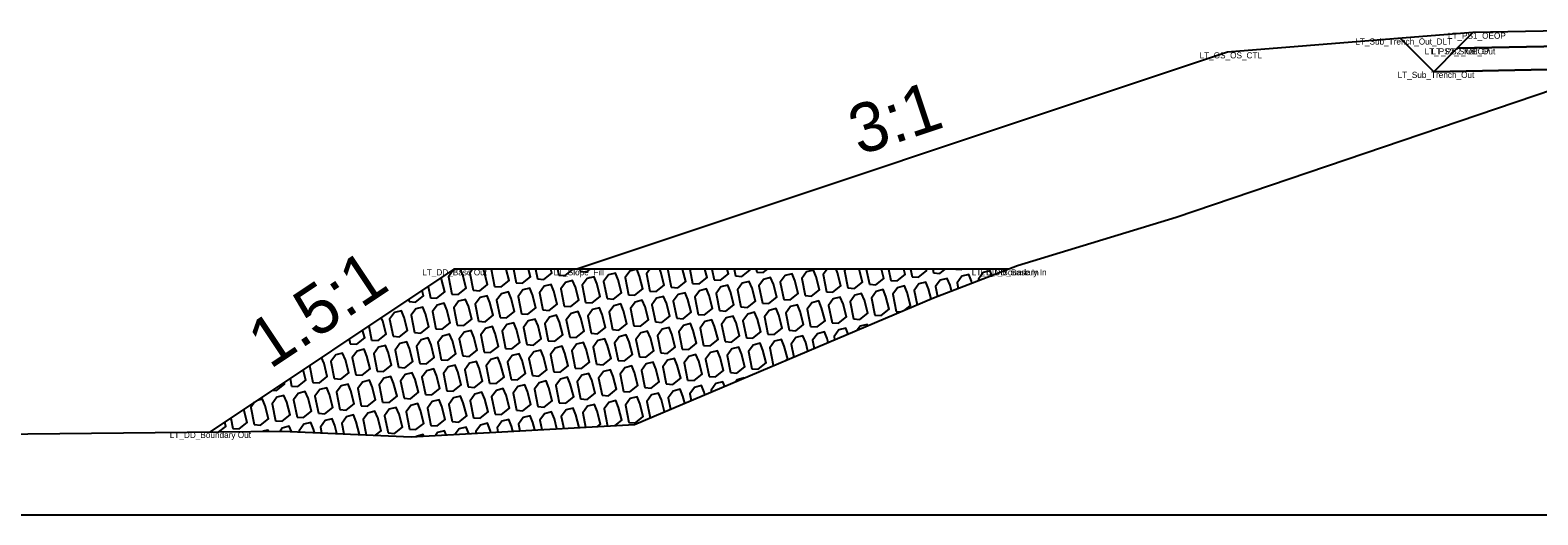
# Model space of a CAD drawing. Extents: x -26 to 203, y -10 to 20020.
# Drawn here: x 63.5 to 88.06, y 18000 to 18007.89 of the extents above; entities that cross this region are included whole.
import ezdxf

# ---------------------------------------------------------------- set-up
doc = ezdxf.new("R2010")
doc.units = 0
for name, color, linetype in [('Default', 7, 'Continuous'), ('Exist Cross Section Cell', 7, 'Continuous'), ('Exist XS Ground Line', 7, 'Continuous'), ('Old_Level_1', 7, 'Continuous'), ('Prop CMT Pvmt Surface Shoulder', 7, 'Continuous'), ('Prop CMT Rip Rap Class II', 7, 'Continuous'), ('Prop CMT Shld Paved Course 1', 7, 'Continuous'), ('Prop CMT Shld Paved Course 2', 7, 'Continuous'), ('Prop CMT Slope Grass', 7, 'Continuous'), ('Prop CMT Subgrade Earthwork', 7, 'Continuous'), ('Prop XS Side Slope Text', 7, 'Continuous')]:
    doc.layers.add(name, color=color, linetype=linetype)

msp = doc.modelspace()

# ---------------------------------------------------------------- linework, layer by layer
at = {"layer": 'Exist Cross Section Cell'}
msp.add_line((0, 18000), (100, 18000), dxfattribs=at)
at = {"layer": 'Exist XS Ground Line'}
for p, q in [((82.163, 18004.847), (89.3, 18007.267)), ((79.581, 18004.058), (82.163, 18004.847)), ((78.21, 18003.532), (79.581, 18004.058)), ((73.341, 18001.47), (78.21, 18003.532)), ((43.826, 18001.124), (67.607, 18001.363)), ((67.607, 18001.363), (69.701, 18001.271)), ((69.701, 18001.271), (73.341, 18001.47))]:
    msp.add_line(p, q, dxfattribs=at)
at = {"layer": 'Old_Level_1'}
for p, q in [((71.368, 18004), (71.412, 18003.78)), ((71.729, 18004), (71.76, 18003.841)), ((72.09, 18004), (72.109, 18003.903)), ((72.45, 18004), (72.457, 18003.964)), ((74.243, 18004), (74.289, 18003.768)), ((74.604, 18004), (74.638, 18003.829)), ((74.965, 18004), (74.987, 18003.891)), ((75.326, 18004), (75.335, 18003.952)), ((77.118, 18004), (77.167, 18003.755)), ((77.479, 18004), (77.516, 18003.817)), ((77.84, 18004), (77.864, 18003.878)), ((78.201, 18004), (78.213, 18003.94)), ((79.364, 18004), (79.339, 18003.965)), ((69.98, 18003.72), (70.017, 18003.534)), ((69.662, 18003.508), (69.669, 18003.473)), ((77.604, 18003.313), (77.68, 18003.307)), ((69.015, 18003.076), (69.06, 18002.846)), ((68.696, 18002.864), (68.712, 18002.784)), ((67.73, 18002.22), (67.755, 18002.096)), ((68.049, 18002.432), (68.103, 18002.157)), ((75.602, 18002.44), (75.627, 18002.438)), ((66.764, 18001.576), (66.798, 18001.407)), ((66.446, 18001.363), (66.448, 18001.351))]:
    msp.add_line(p, q, dxfattribs=at)
for points in [[(70.457, 18004), (70.387, 18003.982), (70.31, 18003.876), (70.366, 18003.596)], [(70.366, 18003.596), (70.471, 18003.588), (70.601, 18003.691), (70.546, 18003.902), (70.506, 18004)], [(70.704, 18004), (70.659, 18003.937), (70.714, 18003.657)], [(70.714, 18003.657), (70.82, 18003.649), (70.949, 18003.753), (70.895, 18003.963), (70.88, 18004)], [(71.009, 18004), (71.007, 18003.998), (71.063, 18003.718)], [(71.063, 18003.718), (71.168, 18003.711), (71.298, 18003.814), (71.25, 18004)], [(71.412, 18003.78), (71.517, 18003.772), (71.646, 18003.876), (71.614, 18004)], [(71.76, 18003.841), (71.866, 18003.834), (71.995, 18003.937), (71.979, 18004)], [(72.109, 18003.903), (72.214, 18003.895), (72.344, 18003.998), (72.343, 18004)], [(72.457, 18003.964), (72.563, 18003.957), (72.617, 18004)], [(73.244, 18003.583), (73.349, 18003.576), (73.478, 18003.679), (73.424, 18003.889), (73.379, 18003.999), (73.265, 18003.97), (73.188, 18003.863), (73.244, 18003.583)], [(73.591, 18004), (73.537, 18003.925), (73.592, 18003.645)], [(73.592, 18003.645), (73.697, 18003.637), (73.827, 18003.74), (73.772, 18003.951), (73.752, 18004)], [(73.895, 18004), (73.885, 18003.986), (73.941, 18003.706)], [(73.941, 18003.706), (74.046, 18003.699), (74.176, 18003.802), (74.124, 18004)], [(74.289, 18003.768), (74.395, 18003.76), (74.524, 18003.863), (74.489, 18004)], [(74.638, 18003.829), (74.743, 18003.821), (74.873, 18003.925), (74.853, 18004)], [(74.987, 18003.891), (75.092, 18003.883), (75.221, 18003.986), (75.218, 18004)], [(75.335, 18003.952), (75.44, 18003.944), (75.51, 18004)], [(76.121, 18003.571), (76.226, 18003.563), (76.356, 18003.666), (76.302, 18003.877), (76.256, 18003.987), (76.143, 18003.957), (76.066, 18003.851), (76.121, 18003.571)], [(76.478, 18004), (76.414, 18003.912), (76.47, 18003.632)], [(76.47, 18003.632), (76.575, 18003.625), (76.705, 18003.728), (76.65, 18003.939), (76.625, 18004)], [(76.782, 18004), (76.763, 18003.974), (76.818, 18003.694)], [(76.818, 18003.694), (76.924, 18003.686), (77.053, 18003.789), (76.999, 18004), (76.999, 18004)], [(77.167, 18003.755), (77.272, 18003.748), (77.402, 18003.851), (77.363, 18004)], [(77.516, 18003.817), (77.621, 18003.809), (77.75, 18003.912), (77.728, 18004)], [(77.864, 18003.878), (77.969, 18003.871), (78.099, 18003.974), (78.092, 18004)], [(78.213, 18003.94), (78.318, 18003.932), (78.403, 18004)], [(78.577, 18004), (78.667, 18003.994), (78.675, 18004)], [(79.165, 18003.898), (79.134, 18003.974), (79.02, 18003.945), (78.943, 18003.839), (78.948, 18003.815)], [(70.017, 18003.534), (70.123, 18003.526), (70.252, 18003.63), (70.198, 18003.84), (70.19, 18003.859)], [(75.075, 18003.386), (75.181, 18003.379), (75.31, 18003.482), (75.256, 18003.693), (75.211, 18003.802), (75.097, 18003.773), (75.02, 18003.666), (75.075, 18003.386)], [(75.424, 18003.448), (75.529, 18003.44), (75.659, 18003.544), (75.604, 18003.754), (75.559, 18003.864), (75.445, 18003.834), (75.368, 18003.728), (75.424, 18003.448)], [(75.773, 18003.509), (75.878, 18003.502), (76.007, 18003.605), (75.953, 18003.816), (75.908, 18003.925), (75.794, 18003.896), (75.717, 18003.789), (75.773, 18003.509)], [(77.749, 18003.337), (77.839, 18003.408), (77.785, 18003.619), (77.74, 18003.729), (77.626, 18003.699), (77.549, 18003.593), (77.604, 18003.313)], [(78.176, 18003.517), (78.133, 18003.68), (78.088, 18003.79), (77.974, 18003.761), (77.897, 18003.654), (77.944, 18003.419)], [(78.507, 18003.646), (78.482, 18003.742), (78.437, 18003.851), (78.323, 18003.822), (78.246, 18003.716), (78.277, 18003.558)], [(78.838, 18003.773), (78.831, 18003.803), (78.785, 18003.913), (78.672, 18003.884), (78.595, 18003.777), (78.613, 18003.686)], [(69.669, 18003.473), (69.774, 18003.465), (69.903, 18003.568), (69.881, 18003.654)], [(77.256, 18003.251), (77.361, 18003.244), (77.491, 18003.347), (77.436, 18003.557), (77.391, 18003.667), (77.277, 18003.638), (77.2, 18003.531), (77.256, 18003.251)], [(69.06, 18002.846), (69.166, 18002.838), (69.295, 18002.941), (69.241, 18003.152), (69.216, 18003.211)], [(69.409, 18002.907), (69.514, 18002.899), (69.644, 18003.003), (69.589, 18003.213), (69.544, 18003.323), (69.43, 18003.294), (69.353, 18003.187), (69.409, 18002.907)], [(68.712, 18002.784), (68.817, 18002.777), (68.947, 18002.88), (68.913, 18003.009)], [(76.496, 18002.806), (76.479, 18002.869), (76.434, 18002.979), (76.32, 18002.949), (76.243, 18002.843), (76.27, 18002.71)], [(76.822, 18002.944), (76.783, 18003.04), (76.669, 18003.011), (76.592, 18002.904), (76.602, 18002.851)], [(77.141, 18003.079), (77.131, 18003.102), (77.018, 18003.072), (76.97, 18003.007)], [(75.253, 18002.378), (75.358, 18002.371), (75.488, 18002.474), (75.434, 18002.684), (75.388, 18002.794), (75.275, 18002.765), (75.198, 18002.658), (75.253, 18002.378)], [(75.813, 18002.517), (75.837, 18002.535), (75.782, 18002.746), (75.737, 18002.856), (75.623, 18002.826), (75.546, 18002.72), (75.602, 18002.44)], [(76.167, 18002.667), (76.131, 18002.807), (76.086, 18002.917), (75.972, 18002.888), (75.895, 18002.781), (75.937, 18002.569)], [(68.103, 18002.157), (68.209, 18002.15), (68.338, 18002.253), (68.284, 18002.463), (68.243, 18002.562)], [(68.452, 18002.219), (68.557, 18002.211), (68.687, 18002.314), (68.632, 18002.525), (68.587, 18002.634), (68.474, 18002.605), (68.396, 18002.499), (68.452, 18002.219)], [(68.801, 18002.28), (68.906, 18002.272), (69.035, 18002.376), (68.981, 18002.586), (68.936, 18002.696), (68.822, 18002.667), (68.745, 18002.56), (68.801, 18002.28)], [(67.755, 18002.096), (67.86, 18002.088), (67.99, 18002.191), (67.945, 18002.363)], [(75.129, 18002.227), (75.129, 18002.229), (75.015, 18002.199), (74.993, 18002.17)], [(67.447, 18002.031), (67.512, 18002.027), (67.641, 18002.13), (67.634, 18002.156)], [(67.844, 18001.592), (67.949, 18001.584), (68.079, 18001.687), (68.024, 18001.898), (67.979, 18002.007), (67.865, 18001.978), (67.788, 18001.872), (67.844, 18001.592)], [(68.192, 18001.653), (68.298, 18001.645), (68.427, 18001.749), (68.373, 18001.959), (68.328, 18002.069), (68.214, 18002.04), (68.137, 18001.933), (68.192, 18001.653)], [(73.83, 18001.677), (73.779, 18001.873), (73.734, 18001.983), (73.621, 18001.953), (73.543, 18001.847), (73.597, 18001.578)], [(74.159, 18001.816), (74.128, 18001.935), (74.083, 18002.044), (73.969, 18002.015), (73.892, 18001.908), (73.93, 18001.719)], [(74.487, 18001.955), (74.477, 18001.996), (74.431, 18002.106), (74.318, 18002.076), (74.241, 18001.97), (74.262, 18001.86)], [(74.811, 18002.092), (74.78, 18002.167), (74.666, 18002.138), (74.589, 18002.031), (74.595, 18002.001)], [(67.154, 18001.835), (67.091, 18001.749), (67.147, 18001.469)], [(67.147, 18001.469), (67.252, 18001.461), (67.381, 18001.564), (67.327, 18001.775), (67.282, 18001.885), (67.193, 18001.862)], [(69.327, 18001.333), (69.432, 18001.326), (69.562, 18001.429), (69.507, 18001.64), (69.462, 18001.749), (69.348, 18001.72), (69.271, 18001.613), (69.327, 18001.333)], [(72.438, 18001.421), (72.385, 18001.627), (72.34, 18001.737), (72.226, 18001.708), (72.149, 18001.601), (72.188, 18001.407)], [(72.737, 18001.437), (72.788, 18001.478), (72.734, 18001.689), (72.688, 18001.798), (72.575, 18001.769), (72.498, 18001.663), (72.545, 18001.427)], [(73.028, 18001.453), (73.137, 18001.54), (73.082, 18001.75), (73.037, 18001.86), (72.923, 18001.83), (72.846, 18001.724), (72.901, 18001.446)], [(73.25, 18001.505), (73.356, 18001.498), (73.485, 18001.601), (73.431, 18001.812), (73.386, 18001.921), (73.272, 18001.892), (73.195, 18001.785), (73.25, 18001.505)], [(66.572, 18001.352), (66.684, 18001.441), (66.666, 18001.51)], [(66.798, 18001.407), (66.903, 18001.4), (67.033, 18001.503), (66.978, 18001.713), (66.977, 18001.717)], [(68.127, 18001.34), (68.113, 18001.394), (68.068, 18001.503), (67.954, 18001.474), (67.877, 18001.368), (67.88, 18001.351)], [(68.495, 18001.324), (68.462, 18001.455), (68.416, 18001.565), (68.303, 18001.535), (68.226, 18001.429), (68.244, 18001.335)], [(68.864, 18001.308), (68.81, 18001.517), (68.765, 18001.626), (68.651, 18001.597), (68.574, 18001.49), (68.608, 18001.319)], [(69.124, 18001.297), (69.213, 18001.368), (69.159, 18001.578), (69.114, 18001.688), (69, 18001.658), (68.923, 18001.552), (68.972, 18001.303)], [(71.001, 18001.342), (70.991, 18001.381), (70.945, 18001.491), (70.832, 18001.462), (70.755, 18001.355), (70.76, 18001.329)], [(71.36, 18001.362), (71.339, 18001.443), (71.294, 18001.553), (71.18, 18001.523), (71.103, 18001.417), (71.117, 18001.349)], [(71.72, 18001.382), (71.688, 18001.504), (71.643, 18001.614), (71.529, 18001.585), (71.452, 18001.478), (71.474, 18001.368)], [(72.079, 18001.401), (72.036, 18001.566), (71.991, 18001.675), (71.878, 18001.646), (71.8, 18001.54), (71.831, 18001.388)], [(67.379, 18001.36), (67.371, 18001.38), (67.29, 18001.36)], [(67.754, 18001.356), (67.719, 18001.442), (67.605, 18001.413), (67.569, 18001.362)], [(69.91, 18001.283), (69.9, 18001.307), (69.786, 18001.277), (69.785, 18001.276)], [(70.275, 18001.303), (70.248, 18001.368), (70.135, 18001.339), (70.102, 18001.293)], [(70.641, 18001.323), (70.597, 18001.43), (70.483, 18001.4), (70.418, 18001.311)]]:
    msp.add_lwpolyline(points, dxfattribs=at)
for points in [[(72.895, 18003.522), (73, 18003.514), (73.13, 18003.617), (73.075, 18003.828), (73.03, 18003.938), (72.916, 18003.908), (72.839, 18003.802)], [(71.501, 18003.276), (71.606, 18003.268), (71.735, 18003.371), (71.681, 18003.582), (71.636, 18003.692), (71.522, 18003.662), (71.445, 18003.556)], [(71.849, 18003.337), (71.954, 18003.33), (72.084, 18003.433), (72.029, 18003.643), (71.984, 18003.753), (71.871, 18003.724), (71.794, 18003.617)], [(72.198, 18003.399), (72.303, 18003.391), (72.433, 18003.494), (72.378, 18003.705), (72.333, 18003.815), (72.219, 18003.785), (72.142, 18003.679)], [(72.546, 18003.46), (72.652, 18003.453), (72.781, 18003.556), (72.727, 18003.766), (72.682, 18003.876), (72.568, 18003.847), (72.491, 18003.74)], [(74.727, 18003.325), (74.832, 18003.317), (74.962, 18003.421), (74.907, 18003.631), (74.862, 18003.741), (74.748, 18003.711), (74.671, 18003.605)], [(70.106, 18003.03), (70.211, 18003.022), (70.341, 18003.126), (70.287, 18003.336), (70.241, 18003.446), (70.128, 18003.416), (70.051, 18003.31)], [(70.455, 18003.091), (70.56, 18003.084), (70.69, 18003.187), (70.635, 18003.398), (70.59, 18003.507), (70.476, 18003.478), (70.399, 18003.371)], [(70.803, 18003.153), (70.909, 18003.145), (71.038, 18003.249), (70.984, 18003.459), (70.939, 18003.569), (70.825, 18003.539), (70.748, 18003.433)], [(71.152, 18003.214), (71.257, 18003.207), (71.387, 18003.31), (71.332, 18003.521), (71.287, 18003.63), (71.173, 18003.601), (71.096, 18003.494)], [(73.332, 18003.079), (73.438, 18003.072), (73.567, 18003.175), (73.513, 18003.385), (73.468, 18003.495), (73.354, 18003.466), (73.277, 18003.359)], [(73.681, 18003.141), (73.786, 18003.133), (73.916, 18003.236), (73.861, 18003.447), (73.816, 18003.556), (73.702, 18003.527), (73.625, 18003.421)], [(74.03, 18003.202), (74.135, 18003.194), (74.264, 18003.298), (74.21, 18003.508), (74.165, 18003.618), (74.051, 18003.589), (73.974, 18003.482)], [(74.378, 18003.264), (74.483, 18003.256), (74.613, 18003.359), (74.559, 18003.57), (74.513, 18003.679), (74.4, 18003.65), (74.323, 18003.544)], [(76.21, 18003.067), (76.315, 18003.059), (76.445, 18003.162), (76.39, 18003.373), (76.345, 18003.483), (76.232, 18003.453), (76.154, 18003.347)], [(76.559, 18003.128), (76.664, 18003.121), (76.793, 18003.224), (76.739, 18003.434), (76.694, 18003.544), (76.58, 18003.515), (76.503, 18003.408)], [(76.907, 18003.19), (77.013, 18003.182), (77.142, 18003.285), (77.088, 18003.496), (77.042, 18003.606), (76.929, 18003.576), (76.852, 18003.47)], [(69.758, 18002.969), (69.863, 18002.961), (69.992, 18003.064), (69.938, 18003.275), (69.893, 18003.384), (69.779, 18003.355), (69.702, 18003.249)], [(71.938, 18002.833), (72.043, 18002.826), (72.173, 18002.929), (72.118, 18003.139), (72.073, 18003.249), (71.959, 18003.22), (71.882, 18003.113)], [(72.287, 18002.895), (72.392, 18002.887), (72.521, 18002.99), (72.467, 18003.201), (72.422, 18003.311), (72.308, 18003.281), (72.231, 18003.175)], [(72.635, 18002.956), (72.74, 18002.949), (72.87, 18003.052), (72.816, 18003.262), (72.77, 18003.372), (72.657, 18003.343), (72.58, 18003.236)], [(72.984, 18003.018), (73.089, 18003.01), (73.219, 18003.113), (73.164, 18003.324), (73.119, 18003.434), (73.005, 18003.404), (72.928, 18003.298)], [(74.816, 18002.821), (74.921, 18002.813), (75.05, 18002.917), (74.996, 18003.127), (74.951, 18003.237), (74.837, 18003.207), (74.76, 18003.101)], [(75.164, 18002.882), (75.27, 18002.875), (75.399, 18002.978), (75.345, 18003.189), (75.299, 18003.298), (75.186, 18003.269), (75.109, 18003.162)], [(75.513, 18002.944), (75.618, 18002.936), (75.748, 18003.039), (75.693, 18003.25), (75.648, 18003.36), (75.534, 18003.33), (75.457, 18003.224)], [(75.861, 18003.005), (75.967, 18002.998), (76.096, 18003.101), (76.042, 18003.311), (75.997, 18003.421), (75.883, 18003.392), (75.806, 18003.285)], [(70.544, 18002.587), (70.649, 18002.58), (70.778, 18002.683), (70.724, 18002.894), (70.679, 18003.003), (70.565, 18002.974), (70.488, 18002.867)], [(70.892, 18002.649), (70.997, 18002.641), (71.127, 18002.744), (71.073, 18002.955), (71.027, 18003.065), (70.914, 18003.035), (70.837, 18002.929)], [(71.241, 18002.71), (71.346, 18002.703), (71.476, 18002.806), (71.421, 18003.016), (71.376, 18003.126), (71.262, 18003.097), (71.185, 18002.99)], [(71.589, 18002.772), (71.695, 18002.764), (71.824, 18002.867), (71.77, 18003.078), (71.725, 18003.188), (71.611, 18003.158), (71.534, 18003.052)], [(73.421, 18002.575), (73.527, 18002.567), (73.656, 18002.671), (73.602, 18002.881), (73.556, 18002.991), (73.443, 18002.962), (73.366, 18002.855)], [(73.77, 18002.637), (73.875, 18002.629), (74.005, 18002.732), (73.95, 18002.943), (73.905, 18003.052), (73.791, 18003.023), (73.714, 18002.917)], [(74.118, 18002.698), (74.224, 18002.69), (74.353, 18002.794), (74.299, 18003.004), (74.254, 18003.114), (74.14, 18003.084), (74.063, 18002.978)], [(74.467, 18002.759), (74.572, 18002.752), (74.702, 18002.855), (74.647, 18003.066), (74.602, 18003.175), (74.489, 18003.146), (74.411, 18003.039)], [(69.149, 18002.342), (69.255, 18002.334), (69.384, 18002.437), (69.33, 18002.648), (69.284, 18002.757), (69.171, 18002.728), (69.094, 18002.622)], [(69.498, 18002.403), (69.603, 18002.395), (69.733, 18002.499), (69.678, 18002.709), (69.633, 18002.819), (69.519, 18002.789), (69.442, 18002.683)], [(69.846, 18002.464), (69.952, 18002.457), (70.081, 18002.56), (70.027, 18002.771), (69.982, 18002.88), (69.868, 18002.851), (69.791, 18002.744)], [(70.195, 18002.526), (70.3, 18002.518), (70.43, 18002.622), (70.375, 18002.832), (70.33, 18002.942), (70.216, 18002.912), (70.139, 18002.806)], [(72.027, 18002.329), (72.132, 18002.322), (72.262, 18002.425), (72.207, 18002.635), (72.162, 18002.745), (72.048, 18002.716), (71.971, 18002.609)], [(72.375, 18002.391), (72.481, 18002.383), (72.61, 18002.486), (72.556, 18002.697), (72.511, 18002.807), (72.397, 18002.777), (72.32, 18002.671)], [(72.724, 18002.452), (72.829, 18002.445), (72.959, 18002.548), (72.904, 18002.758), (72.859, 18002.868), (72.746, 18002.839), (72.668, 18002.732)], [(73.073, 18002.514), (73.178, 18002.506), (73.307, 18002.609), (73.253, 18002.82), (73.208, 18002.929), (73.094, 18002.9), (73.017, 18002.794)], [(74.905, 18002.317), (75.01, 18002.309), (75.139, 18002.412), (75.085, 18002.623), (75.04, 18002.733), (74.926, 18002.703), (74.849, 18002.597)], [(70.633, 18002.083), (70.738, 18002.076), (70.867, 18002.179), (70.813, 18002.389), (70.768, 18002.499), (70.654, 18002.47), (70.577, 18002.363)], [(70.981, 18002.145), (71.086, 18002.137), (71.216, 18002.24), (71.161, 18002.451), (71.116, 18002.561), (71.003, 18002.531), (70.926, 18002.425)], [(71.33, 18002.206), (71.435, 18002.199), (71.565, 18002.302), (71.51, 18002.512), (71.465, 18002.622), (71.351, 18002.593), (71.274, 18002.486)], [(71.678, 18002.268), (71.784, 18002.26), (71.913, 18002.363), (71.859, 18002.574), (71.814, 18002.684), (71.7, 18002.654), (71.623, 18002.548)], [(73.51, 18002.071), (73.615, 18002.063), (73.745, 18002.167), (73.691, 18002.377), (73.645, 18002.487), (73.532, 18002.457), (73.455, 18002.351)], [(73.859, 18002.132), (73.964, 18002.125), (74.094, 18002.228), (74.039, 18002.439), (73.994, 18002.548), (73.88, 18002.519), (73.803, 18002.412)], [(74.207, 18002.194), (74.313, 18002.186), (74.442, 18002.29), (74.388, 18002.5), (74.343, 18002.61), (74.229, 18002.58), (74.152, 18002.474)], [(74.556, 18002.255), (74.661, 18002.248), (74.791, 18002.351), (74.736, 18002.562), (74.691, 18002.671), (74.577, 18002.642), (74.5, 18002.535)], [(69.238, 18001.837), (69.343, 18001.83), (69.473, 18001.933), (69.418, 18002.144), (69.373, 18002.253), (69.26, 18002.224), (69.183, 18002.117)], [(69.587, 18001.899), (69.692, 18001.891), (69.822, 18001.995), (69.767, 18002.205), (69.722, 18002.315), (69.608, 18002.285), (69.531, 18002.179)], [(69.935, 18001.96), (70.041, 18001.953), (70.17, 18002.056), (70.116, 18002.267), (70.071, 18002.376), (69.957, 18002.347), (69.88, 18002.24)], [(70.284, 18002.022), (70.389, 18002.014), (70.519, 18002.117), (70.464, 18002.328), (70.419, 18002.438), (70.305, 18002.408), (70.228, 18002.302)], [(72.116, 18001.825), (72.221, 18001.818), (72.351, 18001.921), (72.296, 18002.131), (72.251, 18002.241), (72.137, 18002.212), (72.06, 18002.105)], [(72.464, 18001.887), (72.57, 18001.879), (72.699, 18001.982), (72.645, 18002.193), (72.6, 18002.302), (72.486, 18002.273), (72.409, 18002.167)], [(72.813, 18001.948), (72.918, 18001.94), (73.048, 18002.044), (72.993, 18002.254), (72.948, 18002.364), (72.834, 18002.335), (72.757, 18002.228)], [(73.162, 18002.01), (73.267, 18002.002), (73.396, 18002.105), (73.342, 18002.316), (73.297, 18002.425), (73.183, 18002.396), (73.106, 18002.29)], [(68.541, 18001.715), (68.646, 18001.707), (68.776, 18001.81), (68.721, 18002.021), (68.676, 18002.13), (68.562, 18002.101), (68.485, 18001.995)], [(68.89, 18001.776), (68.995, 18001.768), (69.124, 18001.872), (69.07, 18002.082), (69.025, 18002.192), (68.911, 18002.162), (68.834, 18002.056)], [(70.721, 18001.579), (70.827, 18001.572), (70.956, 18001.675), (70.902, 18001.885), (70.857, 18001.995), (70.743, 18001.966), (70.666, 18001.859)], [(71.07, 18001.641), (71.175, 18001.633), (71.305, 18001.736), (71.25, 18001.947), (71.205, 18002.057), (71.091, 18002.027), (71.014, 18001.921)], [(71.419, 18001.702), (71.524, 18001.695), (71.653, 18001.798), (71.599, 18002.008), (71.554, 18002.118), (71.44, 18002.089), (71.363, 18001.982)], [(71.767, 18001.764), (71.872, 18001.756), (72.002, 18001.859), (71.948, 18002.07), (71.902, 18002.18), (71.789, 18002.15), (71.712, 18002.044)], [(67.495, 18001.53), (67.6, 18001.523), (67.73, 18001.626), (67.676, 18001.836), (67.63, 18001.946), (67.517, 18001.917), (67.44, 18001.81)], [(69.676, 18001.395), (69.781, 18001.387), (69.91, 18001.49), (69.856, 18001.701), (69.811, 18001.811), (69.697, 18001.781), (69.62, 18001.675)], [(70.024, 18001.456), (70.129, 18001.449), (70.259, 18001.552), (70.205, 18001.762), (70.159, 18001.872), (70.046, 18001.843), (69.969, 18001.736)], [(70.373, 18001.518), (70.478, 18001.51), (70.608, 18001.613), (70.553, 18001.824), (70.508, 18001.934), (70.394, 18001.904), (70.317, 18001.798)]]:
    msp.add_lwpolyline(points, close=True, dxfattribs=at)
at = {"layer": 'Prop CMT Pvmt Surface Shoulder'}
msp.add_lwpolyline([(89, 18007.893), (87, 18007.853)], dxfattribs=at)
at = {"layer": 'Prop CMT Rip Rap Class II'}
for points in [[(79.43, 18004), (70.4, 18004), (66.427, 18001.351)], [(79.43, 18004), (79.43, 18004)]]:
    msp.add_lwpolyline(points, dxfattribs=at)
at = {"layer": 'Prop CMT Shld Paved Course 1'}
for points in [[(89, 18007.893), (87, 18007.853), (86.745, 18007.598)], [(86.745, 18007.598), (89, 18007.643)]]:
    msp.add_lwpolyline(points, dxfattribs=at)
at = {"layer": 'Prop CMT Shld Paved Course 2'}
for points in [[(89, 18007.643), (86.745, 18007.598)], [(86.745, 18007.598), (86.362, 18007.215)], [(86.745, 18007.598), (86.745, 18007.598)], [(86.362, 18007.215), (89, 18007.268)]]:
    msp.add_lwpolyline(points, dxfattribs=at)
at = {"layer": 'Prop CMT Slope Grass'}
msp.add_lwpolyline([(87, 18007.853), (83, 18007.533), (72.4, 18004)], dxfattribs=at)
at = {"layer": 'Prop CMT Subgrade Earthwork'}
for points in [[(86.362, 18007.215), (85.819, 18007.758)], [(89, 18007.268), (86.362, 18007.215)]]:
    msp.add_lwpolyline(points, dxfattribs=at)

# ---------------------------------------------------------------- texts
at = {"layer": 'Default'}
for s, p in [('LT_Sub_Trench_Out_DLT', (85.084, 18007.658)), ('LT_PS1_OEOP', (86.591, 18007.753)), ('LT_GS_OS_CTL', (82.546, 18007.433)), ('LT_PS2_Shelf_Out', (86.211, 18007.498)), ('LT_PS2_OEOP', (86.324, 18007.498)), ('LT_Sub_Trench_Out', (85.773, 18007.115)), ('LT_DD_Base Out', (69.884, 18003.9)), ('LT_Slope_Fill', (72.024, 18003.9)), ('LT_DD_Boundary In', (78.836, 18003.9)), ('LT_DD_Base In', (78.975, 18003.9)), ('LT_DD_Boundary Out', (65.772, 18001.251))]:
    msp.add_text(s, height=0.1, dxfattribs=at).set_placement(p)
at = {"layer": 'Prop XS Side Slope Text'}
for s, rotation, p in [('3:1', 18.4332, (77.004, 18005.851)), ('1.5:1', 33.6914, (67.405, 18002.363))]:
    msp.add_text(s, height=0.8, rotation=rotation, dxfattribs=at).set_placement(p)

doc.saveas('drawing.dxf')
